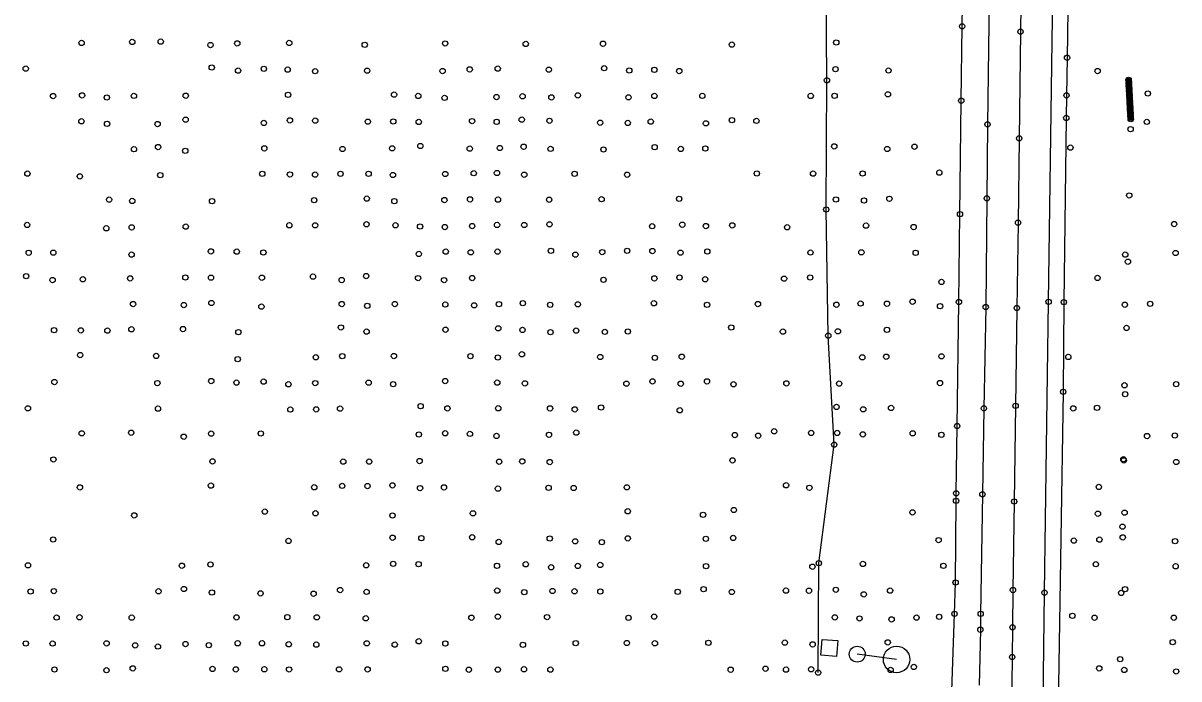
# Model space of a CAD drawing. Extents: x 20503438 to 20508873, y 7964251 to 7984667.
# Drawn here: x 20506282.2 to 20506718.6, y 7972472.7 to 7972720.1 of the extents above; entities that cross this region are included whole.
import ezdxf

# ---------------------------------------------------------------- set-up
doc = ezdxf.new("R2010")
doc.units = 0
for name, color, linetype in [('LTG_Handhole_(prop)', 7, 'Continuous'), ('LTG_Lightpole_(prop)', 7, 'Continuous'), ('SurBreakLine', 7, 'Continuous'), ('SurDrainageArrowDown', 7, 'Continuous'), ('SurEdgeRoadPaved', 7, 'Continuous'), ('SurEdgeShoulderPaved', 7, 'Continuous'), ('SurPointsNonDTM', 7, 'Continuous'), ('SurSurveyPoints', 7, 'Continuous')]:
    doc.layers.add(name, color=color, linetype=linetype)

msp = doc.modelspace()

# ---------------------------------------------------------------- linework, layer by layer
at = {"layer": 'LTG_Handhole_(prop)'}
msp.add_lwpolyline([(20506583.37, 7972481.63), (20506583.85, 7972487.61), (20506589.83, 7972487.14), (20506589.35, 7972481.16)], close=True, dxfattribs=at)
at = {"layer": 'LTG_Lightpole_(prop)'}
msp.add_line((20506612.02, 7972480.05), (20506597.15, 7972482.03), dxfattribs=at)
for centre, radius in [((20506597.15, 7972482.03), 3), ((20506597.15, 7972482.03), 3), ((20506612.02, 7972480.05), 5), ((20506612.02, 7972480.05), 5)]:
    msp.add_circle(centre, radius, dxfattribs=at)
at = {"layer": 'SurBreakLine'}
msp.add_lwpolyline([(20506662.94, 7973038.47), (20506662.68, 7973018.66), (20506661.96, 7972964.76), (20506661.55, 7972931.17), (20506661.22, 7972905.77), (20506660.66, 7972871.66), (20506660.1, 7972820.68), (20506659.81, 7972797.41), (20506659.27, 7972756.99), (20506658.77, 7972716.86), (20506658.27, 7972676.66), (20506657.84, 7972644.83), (20506657.39, 7972612.6), (20506656.92, 7972575.74), (20506656.4, 7972539.64), (20506655.94, 7972506.22), (20506655.78, 7972492.18), (20506655.64, 7972480.95), (20506655.39, 7972460.82)], dxfattribs=at)
at = {"layer": 'SurDrainageArrowDown'}
msp.add_lwpolyline([(20506582.39, 7972475.07), (20506582.65, 7972516.36), (20506588.45, 7972561.12), (20506586.2, 7972602.19), (20506585.43, 7972649.8), (20506585.69, 7972698.55), (20506585.31, 7972750.39), (20506584.27, 7972792.42), (20506582.67, 7972835.44), (20506573.89, 7972881.78), (20506561.94, 7972896), (20506559.1, 7972961.09), (20506557.3, 7973005.18), (20506553.75, 7973061.78), (20506550.66, 7973104.43), (20506542.34, 7973125.73), (20506530.42, 7973148.91), (20506526.31, 7973153.75), (20506522.97, 7973156.02), (20506521.88, 7973157.28)], dxfattribs=at)
at = {"layer": 'SurEdgeRoadPaved'}
for points in [[(20506632.33, 7972453.69), (20506633.86, 7972497.27), (20506634.28, 7972509.08), (20506634.46, 7972539.89), (20506634.5, 7972542.72), (20506634.87, 7972568.1), (20506635.54, 7972614.89), (20506635.94, 7972648.03), (20506636.41, 7972690.83), (20506636.74, 7972718.9), (20506637.35, 7972758.4), (20506637.77, 7972795.25), (20506638.07, 7972823.54), (20506638.49, 7972851.26), (20506639.1, 7972896.6), (20506639.51, 7972927.78), (20506639.8, 7972955.82), (20506639.83, 7972958.63), (20506640.06, 7972973.05), (20506640.4, 7972996.37), (20506641.08, 7973051.14)], [(20506651.1, 7973047.21), (20506650.35, 7972994.14), (20506650.04, 7972973.33), (20506649.71, 7972943.4), (20506649.2, 7972903.71), (20506648.69, 7972866.86), (20506648.26, 7972827.56), (20506647.9, 7972794.1), (20506647.45, 7972766.08), (20506646.99, 7972729.71), (20506646.31, 7972681.9), (20506646.08, 7972653.99), (20506645.65, 7972612.99), (20506644.96, 7972574.78), (20506644.4, 7972542.36), (20506643.74, 7972497.26), (20506643.62, 7972491.27), (20506643.19, 7972470.31)], [(20506663.98, 7972197.66), (20506664.2, 7972212.79), (20506664.61, 7972246.33), (20506665.88, 7972358.05), (20506666.2, 7972384.01), (20506666.76, 7972424.32), (20506667.23, 7972453.6), (20506667.84, 7972505.25), (20506669.4, 7972614.97), (20506671.57, 7972775.78), (20506671.83, 7972814.97), (20506672.54, 7972877.32), (20506673.22, 7972920.01), (20506674.66, 7973031.32)]]:
    msp.add_lwpolyline(points, dxfattribs=at)
at = {"layer": 'SurEdgeShoulderPaved'}
msp.add_lwpolyline([(20506681.39, 7973102.17), (20506680.61, 7973023.61), (20506678.88, 7972898.17), (20506677.96, 7972835.87), (20506677.24, 7972770.07), (20506676.37, 7972707.06), (20506676.17, 7972692.84), (20506676.07, 7972684.34), (20506675.16, 7972614.83), (20506674.88, 7972581.01), (20506673.14, 7972470.38), (20506671.33, 7972306.45), (20506670.58, 7972252.62), (20506669.95, 7972197.58)], dxfattribs=at)
at = {"layer": 'SurPointsNonDTM'}
for centre in [(20506565.78, 7972566.12), (20506562.53, 7972476.55)]:
    msp.add_circle(centre, 1, dxfattribs=at)
at = {"layer": 'SurSurveyPoints'}
for centre in [(20506636.74, 7972718.9), (20506658.77, 7972716.86), (20506304.32, 7972712.64), (20506323.43, 7972713.03), (20506334.17, 7972713.13), (20506363.08, 7972712.47), (20506382.72, 7972712.62), (20506441.56, 7972712.44), (20506471.98, 7972712.27), (20506501.16, 7972712.33), (20506589.22, 7972712.81), (20506352.97, 7972711.85), (20506411.22, 7972711.92), (20506549.8, 7972711.99), (20506676.37, 7972707.06), (20506283.23, 7972702.94), (20506353.45, 7972703.38), (20506363.37, 7972702.21), (20506373.1, 7972702.88), (20506382.11, 7972702.59), (20506392.47, 7972701.97), (20506412.13, 7972702.17), (20506440.61, 7972702.04), (20506450.83, 7972702.64), (20506461.42, 7972702.96), (20506480.72, 7972702.55), (20506501.6, 7972703.1), (20506511.07, 7972702.23), (20506520.55, 7972702.49), (20506529.94, 7972702.01), (20506588.94, 7972702.73), (20506608.97, 7972702.22), (20506687.88, 7972702.02), (20506585.69, 7972698.55), (20506699.6, 7972698.73), (20506699.63, 7972698.24), (20506699.65, 7972697.74), (20506699.68, 7972697.25), (20506699.71, 7972696.75), (20506699.73, 7972696.26), (20506699.76, 7972695.76), (20506699.79, 7972695.26), (20506699.81, 7972694.77), (20506293.55, 7972692.58), (20506304.49, 7972692.85), (20506313.83, 7972692.04), (20506324.06, 7972692.66), (20506343.62, 7972692.71), (20506382.26, 7972693.07), (20506422.27, 7972693.13), (20506431.41, 7972692.63), (20506441.35, 7972691.91), (20506460.95, 7972692.22), (20506470.8, 7972692.5), (20506481.67, 7972692.09), (20506491.65, 7972692.86), (20506510.77, 7972692.12), (20506520.57, 7972692.65), (20506538.66, 7972692.66), (20506579.57, 7972692.65), (20506588.59, 7972692.68), (20506608.74, 7972693.25), (20506636.41, 7972690.83), (20506676.17, 7972692.84), (20506699.84, 7972694.27), (20506699.87, 7972693.78), (20506699.89, 7972693.28), (20506699.92, 7972692.79), (20506699.95, 7972692.29), (20506699.97, 7972691.8), (20506700, 7972691.3), (20506700.03, 7972690.81), (20506706.86, 7972693.55), (20506700.06, 7972690.31), (20506700.08, 7972689.82), (20506700.11, 7972689.32), (20506700.14, 7972688.82), (20506700.16, 7972688.33), (20506700.19, 7972687.83), (20506700.22, 7972687.34), (20506700.24, 7972686.84), (20506700.27, 7972686.35), (20506304.23, 7972683.09), (20506313.91, 7972682.12), (20506333, 7972682.02), (20506343.59, 7972683.69), (20506373.1, 7972682.44), (20506382.95, 7972683.4), (20506392.53, 7972683.32), (20506412.38, 7972682.94), (20506421.97, 7972683), (20506431.58, 7972682.83), (20506451.73, 7972683.14), (20506461.02, 7972682.87), (20506470.47, 7972683.7), (20506480.94, 7972683.27), (20506500.11, 7972682.55), (20506510.52, 7972682.47), (20506519.19, 7972682.96), (20506540.03, 7972682.3), (20506549.83, 7972683.5), (20506559.07, 7972683.23), (20506646.31, 7972681.9), (20506676.07, 7972684.34), (20506700.3, 7972685.85), (20506700.32, 7972685.36), (20506700.35, 7972684.86), (20506700.38, 7972684.37), (20506700.41, 7972683.87), (20506706.5, 7972682.85), (20506700.36, 7972680.1), (20506333.18, 7972673.34), (20506432.2, 7972673.75), (20506462.21, 7972673), (20506471.2, 7972673.47), (20506520.67, 7972673.31), (20506588.48, 7972673.61), (20506618.75, 7972673.47), (20506658.27, 7972676.66), (20506677.63, 7972673.15), (20506324.09, 7972672.54), (20506343.45, 7972671.92), (20506373.3, 7972672.85), (20506402.82, 7972672.62), (20506421.55, 7972672.88), (20506450.86, 7972672.76), (20506481.38, 7972672.67), (20506501.35, 7972672.44), (20506530.56, 7972672.66), (20506539.8, 7972672.8), (20506608.49, 7972672.62), (20506283.85, 7972663.35), (20506303.65, 7972662.29), (20506334.01, 7972662.76), (20506372.52, 7972663.25), (20506382.98, 7972663.02), (20506392.46, 7972662.95), (20506402.07, 7972663.25), (20506412.66, 7972663.24), (20506421.85, 7972662.82), (20506441.62, 7972663.19), (20506452.37, 7972663.49), (20506461.13, 7972663.57), (20506471.43, 7972662.93), (20506490.45, 7972663.24), (20506510.3, 7972662.92), (20506559.25, 7972663.39), (20506580.46, 7972663.35), (20506599.16, 7972663.37), (20506628.14, 7972663.72), (20506314.7, 7972653.52), (20506323.44, 7972653.04), (20506353.55, 7972652.93), (20506392.12, 7972653.33), (20506411.98, 7972653.9), (20506422.38, 7972652.93), (20506441.29, 7972653.37), (20506450.95, 7972653.61), (20506461.52, 7972653.54), (20506480.85, 7972653.47), (20506500.63, 7972653.68), (20506529.92, 7972653.82), (20506589.09, 7972653.56), (20506599.7, 7972653.2), (20506609.27, 7972653.84), (20506646.08, 7972653.99), (20506699.85, 7972655.1), (20506585.43, 7972649.8), (20506635.94, 7972648.03), (20506283.74, 7972643.98), (20506313.64, 7972642.71), (20506323.21, 7972643.06), (20506343.62, 7972643.35), (20506382.74, 7972643.85), (20506392.5, 7972643.83), (20506411.88, 7972644.22), (20506422.84, 7972643.85), (20506432.1, 7972643.37), (20506441.46, 7972643.18), (20506451.78, 7972643.55), (20506461.15, 7972643.96), (20506471.42, 7972643.95), (20506480.94, 7972644.2), (20506519.72, 7972643.49), (20506531.1, 7972644.07), (20506540.01, 7972643.54), (20506549.96, 7972643.79), (20506570.67, 7972643.09), (20506600.46, 7972643.74), (20506618.44, 7972643.17), (20506657.84, 7972644.83), (20506716.78, 7972644.29), (20506353.15, 7972633.99), (20506362.87, 7972633.92), (20506441.8, 7972633.92), (20506451.23, 7972633.64), (20506461.35, 7972633.9), (20506481.49, 7972634.22), (20506500.89, 7972633.72), (20506510.27, 7972634.21), (20506519.8, 7972634.11), (20506540.55, 7972633.95), (20506598.7, 7972633.64), (20506284.33, 7972633.47), (20506293.64, 7972633.51), (20506323.18, 7972632.8), (20506372.96, 7972633.59), (20506431.61, 7972633.02), (20506490.75, 7972632.76), (20506530.42, 7972633.51), (20506579.48, 7972633.56), (20506619.2, 7972633.44), (20506698.35, 7972632.8), (20506699.34, 7972630.11), (20506717.34, 7972633.39), (20506283.36, 7972624.65), (20506293.37, 7972623.19), (20506304.78, 7972623.46), (20506322.63, 7972623.81), (20506343.5, 7972624.15), (20506353.17, 7972624.08), (20506372.38, 7972624.07), (20506391.67, 7972624.47), (20506402.5, 7972623.19), (20506411.75, 7972624.68), (20506431.35, 7972623.91), (20506441.15, 7972623.16), (20506451.77, 7972623.92), (20506501.36, 7972623.25), (20506520.55, 7972623.8), (20506530.04, 7972624.16), (20506539.72, 7972623.47), (20506569.53, 7972623.71), (20506579.37, 7972624.14), (20506628.94, 7972622.47), (20506687.86, 7972623.97), (20506323.75, 7972614.13), (20506342.91, 7972613.76), (20506353.33, 7972614.53), (20506372.19, 7972613.15), (20506402.51, 7972614.11), (20506412.16, 7972613.47), (20506422.59, 7972614.14), (20506441.63, 7972613.94), (20506452.53, 7972613.64), (20506461.88, 7972614.07), (20506470.89, 7972614.45), (20506481.2, 7972613.83), (20506491.65, 7972614.02), (20506520.38, 7972614.43), (20506540.44, 7972613.82), (20506559.64, 7972614.12), (20506589.28, 7972613.86), (20506598.4, 7972614.32), (20506608.38, 7972614.24), (20506618.05, 7972615.01), (20506628.4, 7972613.34), (20506635.54, 7972614.89), (20506645.65, 7972612.99), (20506657.39, 7972612.6), (20506669.4, 7972614.97), (20506675.16, 7972614.83), (20506698.19, 7972613.86), (20506707.74, 7972614.2), (20506293.93, 7972604.29), (20506304.04, 7972604.19), (20506314.05, 7972604.12), (20506323.12, 7972604.61), (20506342.59, 7972604.7), (20506363.52, 7972603.53), (20506402.21, 7972605.3), (20506411.91, 7972603.74), (20506441.71, 7972604.44), (20506461.63, 7972604.97), (20506470.78, 7972604.37), (20506481.35, 7972603.53), (20506491.04, 7972604.12), (20506501.85, 7972603.63), (20506510.53, 7972603.76), (20506549.59, 7972605.27), (20506569.09, 7972603.72), (20506589.85, 7972603.84), (20506608.37, 7972604.41), (20506698.82, 7972605.12), (20506586.2, 7972602.19), (20506303.77, 7972594.9), (20506332.45, 7972594.55), (20506402.72, 7972594.46), (20506422.24, 7972594.52), (20506451.12, 7972594.47), (20506470.56, 7972595.17), (20506628.94, 7972594.4), (20506363.26, 7972593.34), (20506392.73, 7972594.04), (20506461.46, 7972593.96), (20506500.13, 7972594.15), (20506520.74, 7972593.83), (20506530.89, 7972594.24), (20506599.06, 7972594.03), (20506608.1, 7972594.26), (20506676.84, 7972594.17), (20506294.05, 7972584.71), (20506332.91, 7972584.3), (20506353.25, 7972585.06), (20506362.77, 7972584.49), (20506373.01, 7972584.86), (20506382.39, 7972583.88), (20506392.52, 7972584.3), (20506412.68, 7972584.47), (20506421.92, 7972583.89), (20506441.58, 7972585.07), (20506461.24, 7972584.5), (20506471.68, 7972584.21), (20506509.99, 7972584.09), (20506519.86, 7972584.95), (20506530.51, 7972584.06), (20506540.42, 7972584.94), (20506550.44, 7972583.88), (20506570.39, 7972584.19), (20506590.33, 7972584.12), (20506628.39, 7972584.31), (20506698.06, 7972583.5), (20506717.54, 7972583.9), (20506674.88, 7972581.01), (20506698.31, 7972580.12), (20506284.06, 7972574.79), (20506333.15, 7972574.7), (20506383.12, 7972574.33), (20506392.89, 7972574.37), (20506401.9, 7972574.67), (20506432.32, 7972575.6), (20506442.43, 7972574.77), (20506461.61, 7972574.82), (20506481.16, 7972574.76), (20506490.48, 7972574.38), (20506500.44, 7972575.09), (20506530.12, 7972574.05), (20506589.31, 7972575.33), (20506599.43, 7972574.41), (20506609.92, 7972574.92), (20506644.96, 7972574.78), (20506656.92, 7972575.74), (20506678.71, 7972574.77), (20506687.7, 7972574.98), (20506304.37, 7972565.35), (20506323.04, 7972565.57), (20506342.88, 7972564.07), (20506353.23, 7972565.24), (20506371.98, 7972565.29), (20506431.63, 7972564.93), (20506441.55, 7972565.37), (20506450.92, 7972565.15), (20506460.95, 7972564.39), (20506480.77, 7972564.81), (20506491.06, 7972565.62), (20506550.93, 7972564.7), (20506559.72, 7972564.45), (20506579.74, 7972565.52), (20506589.58, 7972565.5), (20506599.25, 7972564.94), (20506618.07, 7972565.36), (20506628.92, 7972564.78), (20506634.87, 7972568.1), (20506706.55, 7972564.32), (20506717.06, 7972564.53), (20506588.45, 7972561.12), (20506293.66, 7972555.5), (20506550.07, 7972555.15), (20506697.63, 7972555.59), (20506697.8, 7972555.13), (20506353.73, 7972554.76), (20506403.11, 7972554.68), (20506412.88, 7972554.68), (20506431.92, 7972554.88), (20506461.96, 7972554.63), (20506470.69, 7972554.76), (20506481.05, 7972554.5), (20506717.58, 7972554.54), (20506303.69, 7972544.95), (20506353.13, 7972545.65), (20506392.15, 7972545.02), (20506402.68, 7972545.53), (20506412.25, 7972545.45), (20506421.67, 7972545.7), (20506432.08, 7972544.69), (20506441.13, 7972544.95), (20506461.51, 7972544.49), (20506480.61, 7972544.78), (20506490.09, 7972544.73), (20506510.15, 7972544.98), (20506570.28, 7972545.77), (20506579.07, 7972544.81), (20506634.5, 7972542.72), (20506644.4, 7972542.36), (20506688.35, 7972545.14), (20506634.46, 7972539.89), (20506656.4, 7972539.64), (20506324.19, 7972534.38), (20506373.51, 7972535.84), (20506392.61, 7972535.19), (20506421.7, 7972534.35), (20506452.07, 7972535.17), (20506510.5, 7972535.97), (20506538.95, 7972534.62), (20506550.54, 7972536.43), (20506618, 7972535.54), (20506688.01, 7972535.04), (20506698.08, 7972535.42), (20506697.29, 7972530.14), (20506293.56, 7972525.29), (20506382.42, 7972524.76), (20506421.72, 7972525.97), (20506432.58, 7972525.81), (20506451.76, 7972526.15), (20506481.04, 7972525.67), (20506490.67, 7972524.61), (20506510.52, 7972525.73), (20506539.97, 7972525.56), (20506550.31, 7972525.9), (20506627.86, 7972525.07), (20506678.9, 7972524.89), (20506688.56, 7972525.27), (20506697.39, 7972526.1), (20506717.14, 7972524.66), (20506461.81, 7972524.39), (20506500.72, 7972524.31), (20506352.99, 7972515.86), (20506421.92, 7972516.13), (20506431.55, 7972515.99), (20506471.99, 7972515.96), (20506582.65, 7972516.36), (20506599.3, 7972516.1), (20506687.21, 7972515.98), (20506284.07, 7972515.56), (20506342.2, 7972515.41), (20506411.75, 7972515.57), (20506461.14, 7972515.36), (20506481.6, 7972514.83), (20506491.67, 7972515.32), (20506500.13, 7972515.69), (20506540.06, 7972515.24), (20506580.23, 7972515.03), (20506629.67, 7972515.36), (20506717.36, 7972515.21), (20506634.28, 7972509.08), (20506285.05, 7972505.67), (20506293.81, 7972505.83), (20506333.36, 7972505.76), (20506342.95, 7972506.63), (20506353.52, 7972505.32), (20506371.87, 7972504.96), (20506391.89, 7972504.83), (20506401.88, 7972506.24), (20506411.9, 7972505.54), (20506461.25, 7972506.04), (20506471.44, 7972505.44), (20506482.09, 7972505.87), (20506490.42, 7972505.76), (20506500.15, 7972505.68), (20506529.38, 7972505.56), (20506539.14, 7972506.57), (20506549.78, 7972505.5), (20506570.24, 7972506.04), (20506578.93, 7972505.99), (20506589.06, 7972506.33), (20506599.59, 7972504.61), (20506609.54, 7972506.02), (20506655.94, 7972506.22), (20506667.84, 7972505.25), (20506696.78, 7972505.14), (20506698.27, 7972506.57), (20506294.88, 7972495.86), (20506303.53, 7972495.95), (20506323.22, 7972495.82), (20506362.79, 7972495.91), (20506381.98, 7972496), (20506393.09, 7972495.94), (20506411.57, 7972495.57), (20506451.49, 7972495.79), (20506461.47, 7972496.19), (20506480.03, 7972496.02), (20506510.78, 7972495.75), (20506520.49, 7972496.23), (20506588.7, 7972495.93), (20506598, 7972495.52), (20506610.13, 7972495.17), (20506619.52, 7972495.83), (20506628.08, 7972496.13), (20506633.86, 7972497.27), (20506643.74, 7972497.26), (20506678.38, 7972496.5), (20506686.74, 7972495.8), (20506716.69, 7972495.8), (20506643.62, 7972491.27), (20506655.78, 7972492.18), (20506283.27, 7972486.08), (20506293.35, 7972486.05), (20506313.75, 7972486.12), (20506324.53, 7972485.37), (20506343.54, 7972485.86), (20506352.33, 7972485.45), (20506363.24, 7972486.15), (20506372.42, 7972486.16), (20506382.52, 7972485.77), (20506392.93, 7972485.64), (20506411.95, 7972486.13), (20506422.52, 7972485.65), (20506431.59, 7972486.92), (20506441.64, 7972486.08), (20506470.94, 7972485.56), (20506490.87, 7972486.18), (20506510.17, 7972486.26), (20506520.77, 7972486.14), (20506540.96, 7972486.32), (20506569.83, 7972486.39), (20506580.31, 7972485.72), (20506608.66, 7972486.49), (20506716.27, 7972486.58), (20506333.13, 7972484.92), (20506655.64, 7972480.95), (20506323.62, 7972476.67), (20506618.52, 7972477.21), (20506688.52, 7972476.68), (20506696.41, 7972480.15), (20506294.06, 7972476.26), (20506313.71, 7972475.99), (20506353.72, 7972476.48), (20506362.52, 7972476.3), (20506373.3, 7972476.33), (20506382.63, 7972476.28), (20506401.53, 7972476.32), (20506412.29, 7972476.3), (20506441.65, 7972476.51), (20506450.52, 7972476.17), (20506461.46, 7972476.21), (20506471.33, 7972476.33), (20506481.29, 7972476.22), (20506549.36, 7972476.18), (20506570.25, 7972476.21), (20506579.76, 7972476.33), (20506582.39, 7972475.07), (20506609.74, 7972476.1), (20506697.97, 7972476.1), (20506717.54, 7972475.52)]:
    msp.add_circle(centre, 1, dxfattribs=at)

doc.saveas('drawing.dxf')
